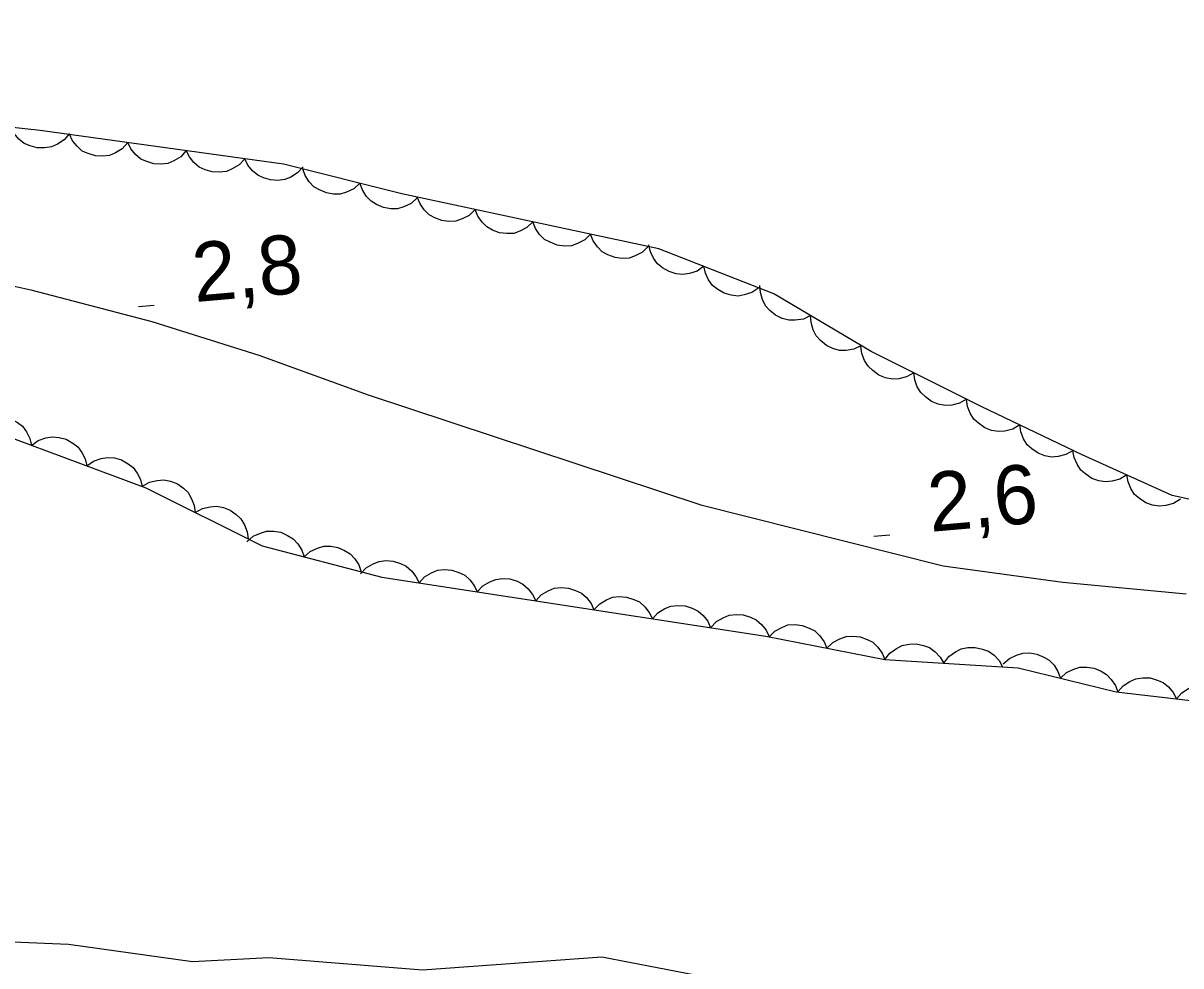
# Model space of a CAD drawing. Extents: x 336540 to 340074, y 5572036 to 5573747.
# Drawn here: x 338013.4 to 338072.3, y 5572610.7 to 5572658.7 of the extents above; entities that cross this region are included whole.
import ezdxf

# ---------------------------------------------------------------- set-up
doc = ezdxf.new("R2010")
doc.units = 0
for name, color, linetype in [('Niveau 2', 7, 'Continuous'), ('Niveau 22', 7, 'Continuous'), ('Niveau 3', 7, 'Continuous'), ('Niveau 44', 7, 'Continuous')]:
    doc.layers.add(name, color=color, linetype=linetype)

msp = doc.modelspace()

# ---------------------------------------------------------------- linework, layer by layer
at = {"layer": 'Niveau 2'}
msp.add_lwpolyline([(338010.48, 5572612.05), (338015.74, 5572611.83), (338022.04, 5572610.96), (338025.92, 5572611.16), (338033.73, 5572610.54), (338042.85, 5572611.19), (338048.48, 5572610.11)], dxfattribs=at)
at = {"layer": 'Niveau 22'}
msp.add_lwpolyline([(338008.33, 5572646.32), (338013.84, 5572645.09), (338019.98, 5572643.49), (338025.42, 5572641.77), (338030.98, 5572639.76), (338047.88, 5572634.16), (338060.19, 5572631.07), (338066.28, 5572630.24), (338072.54, 5572629.64)], dxfattribs=at)
at = {"layer": 'Niveau 3'}
for p, q in [((338019.3, 5572644.25), (338020.1, 5572644.31)), ((338056.67, 5572632.57), (338057.48, 5572632.64))]:
    msp.add_line(p, q, dxfattribs=at)
at = {"layer": 'Niveau 44'}
for points in [[(337914.89, 5572658.65), (337927.32, 5572655.41), (337939.4, 5572653.38), (337945.89, 5572651.55), (337958.07, 5572648.79), (337964.75, 5572647.02), (337971.02, 5572645.64), (337977.62, 5572643.8), (337983.61, 5572642.57), (337989.68, 5572641.73), (337995.87, 5572640.62), (338002.51, 5572640.25), (338008.84, 5572639.07), (338019.67, 5572635.03), (338025.58, 5572632.09), (338031.67, 5572630.49), (338051.19, 5572627.49), (338057.23, 5572626.3), (338064.01, 5572625.89), (338068.98, 5572624.67), (338074.82, 5572623.98), (338081.23, 5572623.63), (338090.35, 5572620.91)], [(338075.42, 5572633.85), (338071.84, 5572634.65), (338067.26, 5572636.71), (338062.12, 5572639.17), (338056.54, 5572641.96), (338051.59, 5572644.9), (338045.75, 5572647.18), (338032.68, 5572649.97), (338026.68, 5572651.49), (338014.31, 5572653.2), (338008.22, 5572653.86)], [(338015.79, 5572653.04), (338015.52, 5572652.72), (338015.18, 5572652.5), (338014.88, 5572652.36), (338014.53, 5572652.31), (338014.16, 5572652.31), (338013.79, 5572652.42), (338013.49, 5572652.54), (338013.22, 5572652.76), (338012.98, 5572653.04), (338012.81, 5572653.36)], [(338018.76, 5572652.59), (338018.48, 5572652.27), (338018.13, 5572652.06), (338017.83, 5572651.93), (338017.48, 5572651.89), (338017.11, 5572651.91), (338016.74, 5572652.02), (338016.44, 5572652.15), (338016.18, 5572652.39), (338015.95, 5572652.67), (338015.79, 5572653)], [(338021.73, 5572652.17), (338021.45, 5572651.86), (338021.1, 5572651.65), (338020.8, 5572651.52), (338020.45, 5572651.48), (338020.08, 5572651.5), (338019.72, 5572651.61), (338019.42, 5572651.74), (338019.15, 5572651.98), (338018.92, 5572652.26), (338018.76, 5572652.59)], [(338024.7, 5572651.76), (338024.42, 5572651.45), (338024.07, 5572651.24), (338023.77, 5572651.11), (338023.42, 5572651.07), (338023.05, 5572651.09), (338022.69, 5572651.2), (338022.39, 5572651.33), (338022.12, 5572651.56), (338021.89, 5572651.85), (338021.73, 5572652.17)], [(338027.67, 5572651.35), (338027.39, 5572651.04), (338027.05, 5572650.83), (338026.74, 5572650.7), (338026.39, 5572650.66), (338026.02, 5572650.68), (338025.66, 5572650.79), (338025.36, 5572650.92), (338025.1, 5572651.15), (338024.86, 5572651.44), (338024.7, 5572651.76)], [(338030.56, 5572650.51), (338030.25, 5572650.23), (338029.88, 5572650.06), (338029.56, 5572649.96), (338029.21, 5572649.96), (338028.85, 5572650.02), (338028.5, 5572650.17), (338028.21, 5572650.33), (338027.98, 5572650.59), (338027.77, 5572650.91), (338027.65, 5572651.24)], [(338033.47, 5572649.77), (338033.16, 5572649.49), (338032.79, 5572649.32), (338032.47, 5572649.22), (338032.12, 5572649.22), (338031.75, 5572649.28), (338031.4, 5572649.43), (338031.12, 5572649.6), (338030.88, 5572649.86), (338030.68, 5572650.17), (338030.56, 5572650.51)], [(338036.41, 5572649.17), (338036.11, 5572648.88), (338035.75, 5572648.7), (338035.43, 5572648.59), (338035.08, 5572648.57), (338034.72, 5572648.62), (338034.36, 5572648.76), (338034.07, 5572648.91), (338033.82, 5572649.16), (338033.61, 5572649.47), (338033.47, 5572649.8)], [(338039.34, 5572648.55), (338039.04, 5572648.26), (338038.68, 5572648.07), (338038.37, 5572647.96), (338038.02, 5572647.95), (338037.65, 5572647.99), (338037.29, 5572648.13), (338037, 5572648.29), (338036.76, 5572648.54), (338036.54, 5572648.84), (338036.41, 5572649.17)], [(338042.28, 5572647.92), (338041.98, 5572647.63), (338041.61, 5572647.45), (338041.3, 5572647.34), (338040.95, 5572647.32), (338040.58, 5572647.37), (338040.23, 5572647.51), (338039.94, 5572647.66), (338039.69, 5572647.91), (338039.48, 5572648.21), (338039.34, 5572648.55)], [(338045.21, 5572647.3), (338044.91, 5572647.01), (338044.55, 5572646.82), (338044.24, 5572646.71), (338043.88, 5572646.69), (338043.52, 5572646.74), (338043.16, 5572646.88), (338042.87, 5572647.03), (338042.63, 5572647.28), (338042.41, 5572647.59), (338042.28, 5572647.92)], [(338048.03, 5572646.29), (338047.69, 5572646.05), (338047.3, 5572645.93), (338046.97, 5572645.87), (338046.62, 5572645.91), (338046.27, 5572646.02), (338045.94, 5572646.21), (338045.68, 5572646.41), (338045.48, 5572646.7), (338045.32, 5572647.03), (338045.24, 5572647.38)], [(338050.83, 5572645.2), (338050.48, 5572644.96), (338050.09, 5572644.84), (338049.77, 5572644.78), (338049.42, 5572644.82), (338049.06, 5572644.92), (338048.74, 5572645.12), (338048.48, 5572645.32), (338048.27, 5572645.6), (338048.11, 5572645.94), (338048.03, 5572646.29)], [(338053.46, 5572643.79), (338053.09, 5572643.61), (338052.68, 5572643.55), (338052.35, 5572643.55), (338052.01, 5572643.64), (338051.68, 5572643.8), (338051.39, 5572644.05), (338051.16, 5572644.29), (338051.01, 5572644.6), (338050.91, 5572644.96), (338050.88, 5572645.32)], [(338056.04, 5572642.26), (338055.66, 5572642.08), (338055.26, 5572642.02), (338054.93, 5572642.01), (338054.59, 5572642.11), (338054.26, 5572642.27), (338053.97, 5572642.52), (338053.74, 5572642.76), (338053.59, 5572643.07), (338053.48, 5572643.43), (338053.46, 5572643.79)], [(338058.71, 5572640.88), (338058.34, 5572640.67), (338057.94, 5572640.58), (338057.62, 5572640.56), (338057.27, 5572640.63), (338056.93, 5572640.76), (338056.62, 5572640.99), (338056.38, 5572641.21), (338056.2, 5572641.51), (338056.07, 5572641.86), (338056.02, 5572642.22)], [(338061.39, 5572639.54), (338061.03, 5572639.33), (338060.63, 5572639.24), (338060.3, 5572639.22), (338059.95, 5572639.29), (338059.61, 5572639.42), (338059.3, 5572639.65), (338059.06, 5572639.87), (338058.88, 5572640.17), (338058.75, 5572640.52), (338058.71, 5572640.88)], [(338064.09, 5572638.23), (338063.73, 5572638.02), (338063.33, 5572637.92), (338063, 5572637.89), (338062.66, 5572637.95), (338062.31, 5572638.08), (338062, 5572638.31), (338061.75, 5572638.52), (338061.57, 5572638.82), (338061.44, 5572639.17), (338061.38, 5572639.52)], [(338011.06, 5572638.24), (338011.4, 5572638.48), (338011.78, 5572638.61), (338012.11, 5572638.68), (338012.46, 5572638.64), (338012.81, 5572638.54), (338013.15, 5572638.35), (338013.41, 5572638.16), (338013.62, 5572637.88), (338013.78, 5572637.54), (338013.87, 5572637.19)], [(338066.8, 5572636.93), (338066.43, 5572636.72), (338066.04, 5572636.63), (338065.71, 5572636.59), (338065.36, 5572636.66), (338065.02, 5572636.79), (338064.71, 5572637.01), (338064.46, 5572637.22), (338064.28, 5572637.53), (338064.14, 5572637.87), (338064.09, 5572638.23)], [(338013.87, 5572637.19), (338014.21, 5572637.44), (338014.59, 5572637.57), (338014.92, 5572637.63), (338015.27, 5572637.59), (338015.62, 5572637.5), (338015.96, 5572637.3), (338016.22, 5572637.11), (338016.43, 5572636.83), (338016.59, 5572636.5), (338016.68, 5572636.15)], [(338069.53, 5572635.69), (338069.17, 5572635.47), (338068.78, 5572635.37), (338068.45, 5572635.33), (338068.1, 5572635.38), (338067.75, 5572635.51), (338067.44, 5572635.72), (338067.19, 5572635.93), (338067, 5572636.23), (338066.85, 5572636.57), (338066.79, 5572636.92)], [(338016.68, 5572636.15), (338017.02, 5572636.39), (338017.41, 5572636.52), (338017.73, 5572636.58), (338018.08, 5572636.55), (338018.44, 5572636.45), (338018.77, 5572636.25), (338019.03, 5572636.06), (338019.24, 5572635.78), (338019.41, 5572635.45), (338019.49, 5572635.1)], [(338072.26, 5572634.46), (338071.91, 5572634.24), (338071.51, 5572634.14), (338071.19, 5572634.1), (338070.84, 5572634.15), (338070.49, 5572634.27), (338070.17, 5572634.49), (338069.92, 5572634.7), (338069.73, 5572634.99), (338069.59, 5572635.34), (338069.53, 5572635.69)], [(338019.5, 5572635.12), (338019.86, 5572635.32), (338020.26, 5572635.41), (338020.59, 5572635.44), (338020.93, 5572635.37), (338021.28, 5572635.23), (338021.59, 5572635.01), (338021.83, 5572634.79), (338022, 5572634.48), (338022.14, 5572634.14), (338022.18, 5572633.78)], [(338022.18, 5572633.78), (338022.55, 5572633.98), (338022.94, 5572634.07), (338023.27, 5572634.1), (338023.62, 5572634.03), (338023.96, 5572633.9), (338024.27, 5572633.67), (338024.51, 5572633.45), (338024.69, 5572633.15), (338024.82, 5572632.8), (338024.87, 5572632.44)], [(338024.81, 5572632.29), (338025.13, 5572632.57), (338025.5, 5572632.73), (338025.81, 5572632.83), (338026.17, 5572632.83), (338026.53, 5572632.77), (338026.88, 5572632.61), (338027.16, 5572632.44), (338027.4, 5572632.18), (338027.6, 5572631.87), (338027.72, 5572631.53)], [(338027.72, 5572631.53), (338028.03, 5572631.8), (338028.4, 5572631.97), (338028.72, 5572632.07), (338029.07, 5572632.07), (338029.43, 5572632), (338029.78, 5572631.85), (338030.06, 5572631.68), (338030.3, 5572631.42), (338030.5, 5572631.11), (338030.62, 5572630.77)], [(338030.59, 5572630.66), (338030.88, 5572630.96), (338031.23, 5572631.17), (338031.53, 5572631.29), (338031.88, 5572631.33), (338032.25, 5572631.31), (338032.62, 5572631.19), (338032.91, 5572631.05), (338033.17, 5572630.82), (338033.4, 5572630.52), (338033.56, 5572630.2)], [(338033.56, 5572630.2), (338033.84, 5572630.51), (338034.19, 5572630.71), (338034.5, 5572630.84), (338034.85, 5572630.88), (338035.22, 5572630.85), (338035.58, 5572630.73), (338035.88, 5572630.6), (338036.14, 5572630.36), (338036.37, 5572630.07), (338036.52, 5572629.74)], [(338036.52, 5572629.74), (338036.81, 5572630.05), (338037.16, 5572630.26), (338037.46, 5572630.38), (338037.81, 5572630.42), (338038.18, 5572630.4), (338038.55, 5572630.28), (338038.84, 5572630.14), (338039.1, 5572629.9), (338039.33, 5572629.61), (338039.49, 5572629.29)], [(338039.49, 5572629.29), (338039.77, 5572629.59), (338040.12, 5572629.8), (338040.43, 5572629.93), (338040.78, 5572629.96), (338041.15, 5572629.94), (338041.51, 5572629.82), (338041.81, 5572629.68), (338042.07, 5572629.45), (338042.3, 5572629.16), (338042.45, 5572628.83)], [(338042.45, 5572628.83), (338042.74, 5572629.14), (338043.09, 5572629.34), (338043.39, 5572629.47), (338043.74, 5572629.51), (338044.11, 5572629.48), (338044.48, 5572629.36), (338044.77, 5572629.23), (338045.03, 5572628.99), (338045.26, 5572628.7), (338045.42, 5572628.38)], [(338045.42, 5572628.38), (338045.7, 5572628.68), (338046.05, 5572628.89), (338046.36, 5572629.02), (338046.71, 5572629.05), (338047.08, 5572629.03), (338047.44, 5572628.91), (338047.74, 5572628.77), (338048, 5572628.54), (338048.23, 5572628.25), (338048.38, 5572627.92)], [(338048.38, 5572627.92), (338048.67, 5572628.23), (338049.02, 5572628.43), (338049.32, 5572628.56), (338049.67, 5572628.6), (338050.04, 5572628.57), (338050.41, 5572628.45), (338050.7, 5572628.32), (338050.96, 5572628.08), (338051.2, 5572627.79), (338051.35, 5572627.47)], [(338051.35, 5572627.46), (338051.65, 5572627.75), (338052, 5572627.94), (338052.31, 5572628.06), (338052.67, 5572628.08), (338053.03, 5572628.04), (338053.39, 5572627.9), (338053.68, 5572627.76), (338053.93, 5572627.51), (338054.15, 5572627.21), (338054.29, 5572626.88)], [(338054.29, 5572626.88), (338054.59, 5572627.17), (338054.95, 5572627.36), (338055.26, 5572627.48), (338055.61, 5572627.5), (338055.98, 5572627.46), (338056.33, 5572627.32), (338056.63, 5572627.18), (338056.88, 5572626.93), (338057.09, 5572626.63), (338057.24, 5572626.3)], [(338057.24, 5572626.3), (338057.49, 5572626.63), (338057.82, 5572626.87), (338058.11, 5572627.02), (338058.46, 5572627.09), (338058.83, 5572627.1), (338059.2, 5572627.01), (338059.51, 5572626.91), (338059.79, 5572626.7), (338060.05, 5572626.43), (338060.23, 5572626.12)], [(338060.23, 5572626.12), (338060.48, 5572626.45), (338060.82, 5572626.69), (338061.11, 5572626.84), (338061.45, 5572626.91), (338061.82, 5572626.92), (338062.19, 5572626.83), (338062.5, 5572626.73), (338062.78, 5572626.52), (338063.04, 5572626.25), (338063.22, 5572625.94)], [(338063.25, 5572626.08), (338063.56, 5572626.36), (338063.92, 5572626.53), (338064.24, 5572626.63), (338064.59, 5572626.64), (338064.96, 5572626.58), (338065.31, 5572626.43), (338065.59, 5572626.27), (338065.83, 5572626.01), (338066.03, 5572625.7), (338066.16, 5572625.36)], [(338066.16, 5572625.36), (338066.47, 5572625.64), (338066.84, 5572625.82), (338067.15, 5572625.92), (338067.5, 5572625.92), (338067.87, 5572625.87), (338068.22, 5572625.71), (338068.5, 5572625.55), (338068.74, 5572625.29), (338068.95, 5572624.98), (338069.07, 5572624.65)], [(338069.07, 5572624.66), (338069.35, 5572624.97), (338069.69, 5572625.19), (338069.99, 5572625.33), (338070.34, 5572625.38), (338070.71, 5572625.37), (338071.08, 5572625.26), (338071.38, 5572625.14), (338071.65, 5572624.91), (338071.89, 5572624.63), (338072.05, 5572624.31)], [(338072.05, 5572624.31), (338072.33, 5572624.62), (338072.67, 5572624.84), (338072.97, 5572624.98), (338073.32, 5572625.03), (338073.69, 5572625.02), (338074.06, 5572624.91), (338074.36, 5572624.78), (338074.63, 5572624.56), (338074.87, 5572624.27), (338075.03, 5572623.95)]]:
    msp.add_lwpolyline(points, dxfattribs=at)

# ---------------------------------------------------------------- texts
at = {"layer": 'Niveau 3'}
for s, p in [('2,8    ', (338022.17, 5572644.47)), ('2,6    ', (338059.55, 5572632.79))]:
    msp.add_text(s, height=2.9999, rotation=5.04747, dxfattribs=at).set_placement(p)

doc.saveas('drawing.dxf')
